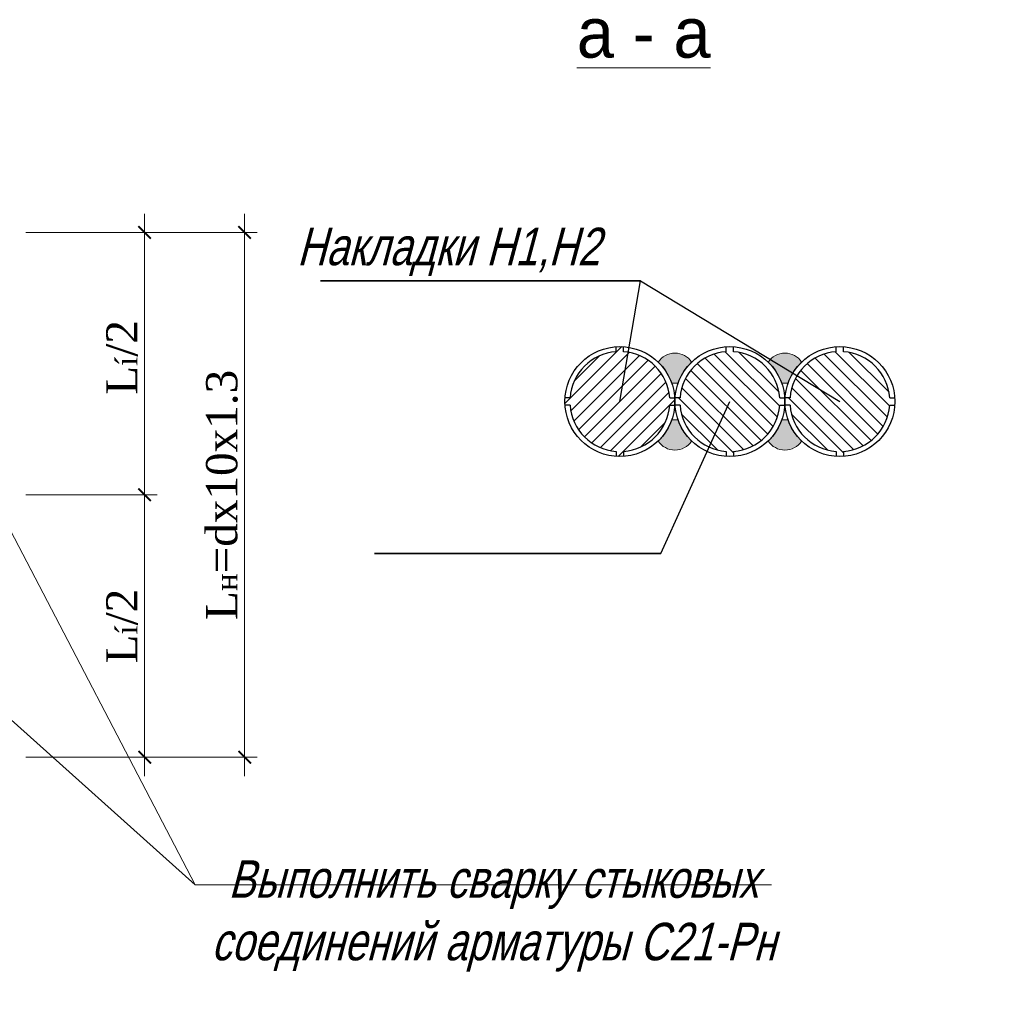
# Model space of a CAD drawing. Header units: millimetres. Extents: x -33345 to 4712671, y -3392 to 121473.
# Tile 482 of 656: x 2342181 to 2349384, y 76327 to 83546. Entities that reach past the tile are written whole.
import ezdxf
from ezdxf.enums import TextEntityAlignment as Align

# ---------------------------------------------------------------- set-up
doc = ezdxf.new("R2010")
doc.units = ezdxf.units.MM
for name, color, linetype, lineweight in [('ACO-текст', 7, 'Continuous', 20), ('RRRштриховка', 254, 'Continuous', 0), ('АСО-Текст', 7, 'Continuous', 20), ('РАЗМЕРЫ', 172, 'Continuous', 13)]:
    doc.layers.add(name, color=color, linetype=linetype, lineweight=lineweight)
doc.styles.add('RUSS', font='RUSS.shx', dxfattribs={"width": 0.8, "oblique": 15, "height": 250})
doc.styles.add('SHahzod', font='times.ttf')
doc.dimstyles.new('SHOH 100', dxfattribs={"dimtxt": 500, "dimasz": 200, "dimexe": 100, "dimexo": 50, "dimgap": 125, "dimtad": 1, "dimdec": 0, "dimtxsty": 'SHahzod', "dimblk": 'OBLIQUE', "dimcen": 200, "dimdle": 150, "dimadec": 0, "dimazin": 0, "dimtfac": 1, "dimtdec": 0, "dimtmove": 0, "dimatfit": 3, "dimfxl": 100, "dimlwd": 9, "dimlwe": 9, "dimarcsym": 0})
doc.dimstyles.new('SHOH 5', dxfattribs={"dimtxt": 250, "dimasz": 100, "dimexe": 100, "dimexo": 50, "dimgap": 50, "dimtad": 1, "dimdec": 0, "dimlfac": 0.05, "dimtxsty": 'SHahzod', "dimblk": 'ARCHTICK', "dimcen": 200, "dimdle": 150, "dimadec": 0, "dimazin": 0, "dimtfac": 1, "dimtdec": 0, "dimtmove": 0, "dimatfit": 3, "dimfxl": 100, "dimlwd": 9, "dimlwe": 9, "dimarcsym": 0})

# ---------------------------------------------------------------- blocks, each defined once
blk = doc.blocks.new('_ArchTick')
at = {"color": 0, "linetype": 'ByBlock', "const_width": 0.15}
blk.add_lwpolyline([(-0.5, -0.5), (0.5, 0.5)], dxfattribs=at)
blk = doc.blocks.new('*D117')
at = {"layer": 'Defpoints', "color": 0, "lineweight": 25, "transparency": 16777216}
for p in [(1260506.937083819, -411250.22092975), (1260506.937083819, -413350.22092975), (1261506.437083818, -413350.22092975)]:
    blk.add_point(p, dxfattribs=at)
at = {"layer": 'РАЗМЕРЫ', "color": 0, "lineweight": 9, "transparency": 16777216}
for p, q in [((1261506.437083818, -411100.22092975), (1261506.437083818, -413500.22092975)), ((1260556.937083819, -411250.22092975), (1261606.437083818, -411250.22092975)), ((1260556.937083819, -413350.22092975), (1261606.437083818, -413350.22092975))]:
    blk.add_line(p, q, dxfattribs=at)
at = {"layer": 'РАЗМЕРЫ', "color": 0, "lineweight": 9, "transparency": 16777216, "xscale": 100, "yscale": 100, "zscale": 100}
for p, rotation in [((1261506.437083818, -411250.22092975), 90), ((1261506.437083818, -413350.22092975), 270)]:
    blk.add_blockref('_ArchTick', p, dxfattribs=dict(at, rotation=rotation))
at = {"layer": 'РАЗМЕРЫ', "color": 0, "transparency": 16777216, "insert": (1261325.759492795, -412250.2209297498), "char_height": 250, "attachment_point": 5, "rotation": 90, "style": 'SHahzod'}
blk.add_mtext('L{\\H0.7x;\\S^ í;\\H1.42857x;/2}', dxfattribs=at)
blk = doc.blocks.new('*D118')
at = {"layer": 'Defpoints', "color": 0, "lineweight": 25, "transparency": 16777216}
for p in [(1260506.937083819, -413350.22092975), (1261506.437083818, -413350.22092975), (1260506.937083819, -415450.22092975)]:
    blk.add_point(p, dxfattribs=at)
at = {"layer": 'РАЗМЕРЫ', "color": 0, "lineweight": 9, "transparency": 16777216}
for p, q in [((1261506.437083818, -415600.22092975), (1261506.437083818, -413200.22092975)), ((1260556.937083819, -413350.22092975), (1261606.437083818, -413350.22092975)), ((1260556.937083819, -415450.22092975), (1261606.437083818, -415450.22092975))]:
    blk.add_line(p, q, dxfattribs=at)
at = {"layer": 'РАЗМЕРЫ', "color": 0, "lineweight": 9, "transparency": 16777216, "xscale": 100, "yscale": 100, "zscale": 100}
for p, rotation in [((1261506.437083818, -413350.22092975), 90), ((1261506.437083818, -415450.22092975), 270)]:
    blk.add_blockref('_ArchTick', p, dxfattribs=dict(at, rotation=rotation))
at = {"layer": 'РАЗМЕРЫ', "color": 0, "transparency": 16777216, "insert": (1261325.759362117, -414400.2209297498), "char_height": 250, "attachment_point": 5, "rotation": 90, "style": 'SHahzod'}
blk.add_mtext('L{\\H0.7x;\\S^ í;}/2', dxfattribs=at)
blk = doc.blocks.new('*D119')
at = {"layer": 'Defpoints', "color": 0, "lineweight": 25, "transparency": 16777216}
for p in [(1260506.937083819, -411250.22092975), (1262306.437083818, -411250.22092975), (1260506.937083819, -415450.22092975)]:
    blk.add_point(p, dxfattribs=at)
at = {"layer": 'РАЗМЕРЫ', "color": 0, "lineweight": 9, "transparency": 16777216}
for p, q in [((1262306.437083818, -415600.22092975), (1262306.437083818, -411100.22092975)), ((1260556.937083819, -411250.22092975), (1262406.437083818, -411250.22092975)), ((1260556.937083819, -415450.22092975), (1262406.437083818, -415450.22092975))]:
    blk.add_line(p, q, dxfattribs=at)
at = {"layer": 'РАЗМЕРЫ', "color": 0, "lineweight": 9, "transparency": 16777216, "xscale": 100, "yscale": 100, "zscale": 100}
for p, rotation in [((1262306.437083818, -411250.22092975), 90), ((1262306.437083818, -415450.22092975), 270)]:
    blk.add_blockref('_ArchTick', p, dxfattribs=dict(at, rotation=rotation))
at = {"layer": 'РАЗМЕРЫ', "color": 0, "transparency": 16777216, "insert": (1262125.759362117, -413350.2209297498), "char_height": 250, "attachment_point": 5, "rotation": 90, "style": 'SHahzod'}
blk.add_mtext('L{\\H0.7x;\\S^ н;}=dх10х1.3', dxfattribs=at)
blk = doc.blocks.new('_Oblique')
at = {"color": 0, "linetype": 'ByBlock', "lineweight": -2}
blk.add_line((-0.5, -0.5), (0.5, 0.5), dxfattribs=at)
blk = doc.blocks.new('asdfsad')
at = {"layer": 'RRRштриховка', "ltscale": 1.5}
h = blk.add_hatch(dxfattribs=at)
h.set_pattern_fill('ANSI31', color=256, scale=600, angle=-180, style=0)
h.set_pattern_definition([(225, (-575444.6988317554, -172299.1213783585), (53.03300858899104, -53.03300858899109), [])])
h.paths.add_polyline_path([(1264869.739141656, -412633.739570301), (1264909.84180951, -412633.739570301, 0.3708914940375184), (1265278.715223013, -413002.6129837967), (1265278.715223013, -413042.7156516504, 0.0341306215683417), (1265338.715222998, -413042.7156516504), (1265338.715222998, -413002.6129837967, 0.3708914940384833), (1265707.588636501, -412633.739570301), (1265747.691304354, -412633.739570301, 0.017060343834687), (1265748.715222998, -412603.739570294, 0.0170603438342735), (1265747.691304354, -412573.739570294), (1265707.588636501, -412573.739570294, 0.370891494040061), (1265338.715222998, -412204.8661567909), (1265338.715222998, -412164.7634889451, 0.0341306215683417), (1265278.715223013, -412164.7634889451), (1265278.715223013, -412204.8661567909, 0.3708914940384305), (1264909.84180951, -412573.739570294), (1264869.739141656, -412573.739570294, 0.0170603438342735), (1264868.715223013, -412603.739570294, 0.017060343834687)])
h = blk.add_hatch(dxfattribs=at)
h.set_pattern_fill('ANSI31', color=256, scale=600, angle=-90.00000000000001, style=0)
h.set_pattern_definition([(315, (538951.2976779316, -316481.8922935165), (53.03300858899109, 53.03300858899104), [])])
h.paths.add_polyline_path([(1265749.739141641, -412633.739570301), (1265789.841809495, -412633.739570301, 0.3708914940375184), (1266158.715223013, -413002.6129837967), (1266158.715223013, -413042.7156516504, 0.0341306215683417), (1266218.715223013, -413042.7156516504), (1266218.715223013, -413002.6129837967, 0.3708914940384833), (1266587.588636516, -412633.739570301), (1266627.691304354, -412633.739570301, 0.017060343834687), (1266628.715223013, -412603.739570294, 0.0170603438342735), (1266627.691304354, -412573.739570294), (1266587.588636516, -412573.739570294, 0.370891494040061), (1266218.715223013, -412204.8661567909), (1266218.715223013, -412164.7634889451, 0.0341306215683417), (1266158.715222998, -412164.7634889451), (1266158.715222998, -412204.8661567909, 0.3708914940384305), (1265789.841809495, -412573.739570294), (1265749.739141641, -412573.739570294, 0.0170603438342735), (1265748.715222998, -412603.739570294, 0.017060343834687)])
h = blk.add_hatch(dxfattribs=at)
h.set_pattern_fill('ANSI31', color=256, scale=600, angle=-90.00000000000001, style=0)
h.set_pattern_definition([(315, (539831.2976779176, -316481.8922935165), (53.03300858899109, 53.03300858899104), [])])
h.paths.add_polyline_path([(1266629.739141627, -412633.739570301), (1266669.84180948, -412633.739570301, 0.3708914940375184), (1267038.715222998, -413002.6129837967), (1267038.715222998, -413042.7156516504, 0.0341306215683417), (1267098.715222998, -413042.7156516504), (1267098.715222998, -413002.6129837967, 0.3708914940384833), (1267467.588636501, -412633.739570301), (1267507.691304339, -412633.739570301, 0.017060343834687), (1267508.715222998, -412603.739570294, 0.0170603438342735), (1267507.691304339, -412573.739570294), (1267467.588636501, -412573.739570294, 0.370891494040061), (1267098.715222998, -412204.8661567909), (1267098.715222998, -412164.7634889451, 0.0341306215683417), (1267038.715222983, -412164.7634889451), (1267038.715222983, -412204.8661567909, 0.3708914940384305), (1266669.84180948, -412573.739570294), (1266629.739141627, -412573.739570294, 0.0170603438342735), (1266628.715222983, -412603.739570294, 0.017060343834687)])
at = {"layer": 'РАЗМЕРЫ'}
h = blk.add_hatch(color=256, dxfattribs=at)
edge = h.paths.add_edge_path()
edge.add_line((1265723.485178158, -412456.8862955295), (1265702.719729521, -412407.8813336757))
edge.add_line((1265702.719729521, -412407.8813336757), (1265676.189339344, -412361.7421037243))
edge.add_line((1265676.189339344, -412361.7421037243), (1265637.992982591, -412311.8900250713))
edge.add_line((1265637.992982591, -412311.8900250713), (1265615.116419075, -412287.9575140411))
edge.add_arc((1265748.715223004, -412375.3909276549), 159.6660334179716, 33.20264419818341, 146.7973558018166, ccw=False)
edge.add_line((1265882.314026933, -412287.9575140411), (1265841.46738249, -412333.5194058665))
edge.add_line((1265841.46738249, -412333.5194058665), (1265820.76098611, -412362.4727479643))
edge.add_line((1265820.76098611, -412362.4727479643), (1265802.462734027, -412393.0051052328))
edge.add_line((1265802.462734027, -412393.0051052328), (1265795.234746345, -412406.8306713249))
edge.add_line((1265795.234746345, -412406.8306713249), (1265788.755935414, -412421.4183272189))
edge.add_line((1265788.755935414, -412421.4183272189), (1265773.77416784, -412457.3704453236))
edge.add_line((1265773.77416784, -412457.3704453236), (1265723.485178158, -412456.8862955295))
h = blk.add_hatch(color=256, dxfattribs=at)
edge = h.paths.add_edge_path()
edge.add_line((1266603.485178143, -412456.8862955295), (1266582.719729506, -412407.8813336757))
edge.add_line((1266582.719729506, -412407.8813336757), (1266556.189339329, -412361.7421037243))
edge.add_line((1266556.189339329, -412361.7421037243), (1266517.992982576, -412311.8900250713))
edge.add_line((1266517.992982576, -412311.8900250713), (1266495.11641906, -412287.9575140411))
edge.add_arc((1266628.715222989, -412375.3909276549), 159.6660334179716, 33.20264419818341, 146.7973558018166, ccw=False)
edge.add_line((1266762.314026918, -412287.9575140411), (1266721.467382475, -412333.5194058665))
edge.add_line((1266721.467382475, -412333.5194058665), (1266700.760986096, -412362.4727479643))
edge.add_line((1266700.760986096, -412362.4727479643), (1266682.462734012, -412393.0051052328))
edge.add_line((1266682.462734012, -412393.0051052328), (1266675.23474633, -412406.8306713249))
edge.add_line((1266675.23474633, -412406.8306713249), (1266668.755935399, -412421.4183272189))
edge.add_line((1266668.755935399, -412421.4183272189), (1266653.774167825, -412457.3704453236))
edge.add_line((1266653.774167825, -412457.3704453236), (1266603.485178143, -412456.8862955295))
h = blk.add_hatch(color=256, dxfattribs=at)
edge = h.paths.add_edge_path()
edge.add_line((1265723.485178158, -412750.5928450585), (1265702.719729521, -412799.5978069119))
edge.add_line((1265702.719729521, -412799.5978069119), (1265676.189339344, -412845.7370368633))
edge.add_line((1265676.189339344, -412845.7370368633), (1265637.992982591, -412895.5891155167))
edge.add_line((1265637.992982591, -412895.5891155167), (1265615.116419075, -412919.5216265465))
edge.add_arc((1265748.715223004, -412832.0882129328), 159.6660334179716, 213.2026441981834, 326.7973558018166)
edge.add_line((1265882.314026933, -412919.5216265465), (1265841.46738249, -412873.9597347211))
edge.add_line((1265841.46738249, -412873.9597347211), (1265820.76098611, -412845.0063926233))
edge.add_line((1265820.76098611, -412845.0063926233), (1265802.462734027, -412814.4740353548))
edge.add_line((1265802.462734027, -412814.4740353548), (1265795.234746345, -412800.6484692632))
edge.add_line((1265795.234746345, -412800.6484692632), (1265788.755935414, -412786.0608133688))
edge.add_line((1265788.755935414, -412786.0608133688), (1265773.77416784, -412750.1086952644))
edge.add_line((1265773.77416784, -412750.1086952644), (1265723.485178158, -412750.5928450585))
h = blk.add_hatch(color=256, dxfattribs=at)
edge = h.paths.add_edge_path()
edge.add_line((1266603.485178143, -412750.5928450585), (1266582.719729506, -412799.5978069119))
edge.add_line((1266582.719729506, -412799.5978069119), (1266556.189339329, -412845.7370368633))
edge.add_line((1266556.189339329, -412845.7370368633), (1266517.992982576, -412895.5891155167))
edge.add_line((1266517.992982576, -412895.5891155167), (1266495.11641906, -412919.5216265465))
edge.add_arc((1266628.715222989, -412832.0882129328), 159.6660334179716, 213.2026441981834, 326.7973558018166)
edge.add_line((1266762.314026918, -412919.5216265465), (1266721.467382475, -412873.9597347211))
edge.add_line((1266721.467382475, -412873.9597347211), (1266700.760986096, -412845.0063926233))
edge.add_line((1266700.760986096, -412845.0063926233), (1266682.462734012, -412814.4740353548))
edge.add_line((1266682.462734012, -412814.4740353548), (1266675.23474633, -412800.6484692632))
edge.add_line((1266675.23474633, -412800.6484692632), (1266668.755935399, -412786.0608133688))
edge.add_line((1266668.755935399, -412786.0608133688), (1266653.774167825, -412750.1086952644))
edge.add_line((1266653.774167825, -412750.1086952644), (1266603.485178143, -412750.5928450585))
blk.add_line((1265308.715223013, -412603.739570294), (1265473.365965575, -411637.7972258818))
for points in [[(1262913.230150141, -411637.7972258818), (1265473.365965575, -411637.7972258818)], [(1263346.236997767, -413819.3537145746), (1265636.372813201, -413819.3537145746)]]:
    blk.add_lwpolyline(points, close=True)
for points in [[(1265473.365965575, -411637.7972258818), (1267068.715222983, -412603.739570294)], [(1265636.372813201, -413819.3537145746), (1266188.715222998, -412603.739570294)]]:
    blk.add_lwpolyline(points)
at = {"ltscale": 1.5}
for points in [[(1265278.715223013, -412204.8661567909), (1265278.715223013, -412164.7634889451)], [(1265338.715222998, -412204.8661567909), (1265338.715222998, -412164.7634889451)], [(1266158.715222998, -412204.8661567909), (1266158.715222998, -412164.7634889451)], [(1266218.715223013, -412204.8661567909), (1266218.715223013, -412164.7634889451)], [(1267038.715222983, -412204.8661567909), (1267038.715222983, -412164.7634889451)], [(1267098.715222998, -412204.8661567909), (1267098.715222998, -412164.7634889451)], [(1264909.84180951, -412573.739570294), (1264869.739141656, -412573.739570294)], [(1265707.588636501, -412573.739570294), (1265747.691304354, -412573.739570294)], [(1265789.841809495, -412573.739570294), (1265749.739141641, -412573.739570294)], [(1266587.588636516, -412573.739570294), (1266627.691304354, -412573.739570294)], [(1266669.84180948, -412573.739570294), (1266629.739141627, -412573.739570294)], [(1267467.588636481, -412573.7395702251), (1267507.691304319, -412573.7395702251)], [(1264909.84180951, -412633.739570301), (1264869.739141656, -412633.739570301)], [(1265707.588636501, -412633.739570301), (1265747.691304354, -412633.739570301)], [(1265789.841809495, -412633.739570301), (1265749.739141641, -412633.739570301)], [(1266587.588636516, -412633.739570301), (1266627.691304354, -412633.739570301)], [(1266669.84180948, -412633.739570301), (1266629.739141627, -412633.739570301)], [(1267467.588636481, -412633.7395702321), (1267507.691304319, -412633.7395702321)], [(1265278.715223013, -413002.6129837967), (1265278.715223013, -413042.7156516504)], [(1265338.715222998, -413002.6129837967), (1265338.715222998, -413042.7156516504)], [(1266158.715223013, -413002.6129837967), (1266158.715223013, -413042.7156516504)], [(1266218.715223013, -413002.6129837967), (1266218.715223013, -413042.7156516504)], [(1267038.715222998, -413002.6129837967), (1267038.715222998, -413042.7156516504)], [(1267098.715222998, -413002.6129837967), (1267098.715222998, -413042.7156516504)]]:
    blk.add_lwpolyline(points, dxfattribs=at)
at = {"color": 255, "ltscale": 1.5}
for centre in [(1265308.715223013, -412603.739570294), (1266188.715222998, -412603.739570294), (1267068.715222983, -412603.739570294)]:
    blk.add_circle(centre, 440.0000000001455, dxfattribs=at)
at = {"ltscale": 1.5}
for centre, start, end in [((1265308.715223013, -412603.739570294), 94.30122226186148, 175.6987776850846), ((1265308.715223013, -412603.739570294), 4.301222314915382, 85.6987777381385), ((1266188.715222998, -412603.739570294), 94.30122226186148, 175.6987776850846), ((1266188.715222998, -412603.739570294), 4.301222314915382, 85.6987777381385), ((1267068.715222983, -412603.739570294), 94.30122226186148, 175.6987776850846), ((1267068.715222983, -412603.739570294), 4.301222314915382, 85.6987777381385), ((1265308.715223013, -412603.739570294), 184.3012223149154, 265.6987777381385), ((1265308.715223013, -412603.739570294), 274.3012222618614, 355.6987776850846), ((1266188.715222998, -412603.739570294), 184.3012223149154, 265.6987777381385), ((1266188.715222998, -412603.739570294), 274.3012222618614, 355.6987776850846), ((1267068.715222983, -412603.739570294), 184.3012223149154, 265.6987777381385), ((1267068.715222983, -412603.739570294), 274.3012222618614, 355.6987776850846)]:
    blk.add_arc(centre, 400, start, end, dxfattribs=at)
at = {"layer": 'РАЗМЕРЫ'}
for points in [[(1265723.485178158, -412456.8862955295), (1265702.719729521, -412407.8813336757), (1265676.189339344, -412361.7421037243), (1265637.992982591, -412311.8900250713), (1265615.116419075, -412287.9575140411, -0.5406681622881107), (1265882.314026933, -412287.9575140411), (1265882.314026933, -412287.9575140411), (1265841.46738249, -412333.5194058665), (1265820.76098611, -412362.4727479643), (1265802.462734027, -412393.0051052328), (1265795.234746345, -412406.8306713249), (1265788.755935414, -412421.4183272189), (1265773.77416784, -412457.3704453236), (1265723.485178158, -412456.8862955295)], [(1266603.485178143, -412456.8862955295), (1266582.719729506, -412407.8813336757), (1266556.189339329, -412361.7421037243), (1266517.992982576, -412311.8900250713), (1266495.11641906, -412287.9575140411, -0.5406681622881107), (1266762.314026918, -412287.9575140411), (1266762.314026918, -412287.9575140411), (1266721.467382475, -412333.5194058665), (1266700.760986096, -412362.4727479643), (1266682.462734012, -412393.0051052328), (1266675.23474633, -412406.8306713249), (1266668.755935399, -412421.4183272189), (1266653.774167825, -412457.3704453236), (1266603.485178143, -412456.8862955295)], [(1265723.485178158, -412750.5928450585), (1265702.719729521, -412799.5978069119), (1265676.189339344, -412845.7370368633), (1265637.992982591, -412895.5891155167), (1265615.116419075, -412919.5216265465, 0.5406681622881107), (1265882.314026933, -412919.5216265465), (1265882.314026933, -412919.5216265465), (1265841.46738249, -412873.9597347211), (1265820.76098611, -412845.0063926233), (1265802.462734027, -412814.4740353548), (1265795.234746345, -412800.6484692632), (1265788.755935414, -412786.0608133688), (1265773.77416784, -412750.1086952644), (1265723.485178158, -412750.5928450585)], [(1266603.485178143, -412750.5928450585), (1266582.719729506, -412799.5978069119), (1266556.189339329, -412845.7370368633), (1266517.992982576, -412895.5891155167), (1266495.11641906, -412919.5216265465, 0.5406681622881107), (1266762.314026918, -412919.5216265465), (1266762.314026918, -412919.5216265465), (1266721.467382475, -412873.9597347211), (1266700.760986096, -412845.0063926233), (1266682.462734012, -412814.4740353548), (1266675.23474633, -412800.6484692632), (1266668.755935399, -412786.0608133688), (1266653.774167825, -412750.1086952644), (1266603.485178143, -412750.5928450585)]]:
    blk.add_lwpolyline(points, format="xyb", dxfattribs=at)
at = {"layer": 'ACO-текст', "style": 'RUSS'}
blk.add_text('%%Uа - а', height=400, dxfattribs=at).set_placement((1265498.899675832, -409851.8686638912), align=Align.CENTER)
at = {"layer": 'АСО-Текст', "char_height": 300, "style": 'RUSS'}
for s, insert, width, attachment_point in [('\\pi747.65909;Накладки Н1,Н2', (1255520.702278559, -410085.1032961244), 4488.272727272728, 1), ('\\pi747.65909;Накладки Н1,Н2', (1261977.529215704, -411212.6195650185), 4488.272727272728, 1), ('Выполнить сварку стыковых соединений арматуры С21-Рн  ', (1264296.256717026, -416720.2209297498), 4864.639266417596, 5)]:
    blk.add_mtext(s, dxfattribs=dict(at, insert=insert, width=width, attachment_point=attachment_point))
at = {"layer": 'РАЗМЕРЫ'}
for base, p1, p2, angle, text, picture, middle in [((1261506.437083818, -413350.22092975), (1260506.937083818, -411250.2209297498), (1260506.937083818, -413350.2209297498), 270, 'L{\\H0.7x;\\S^ н;\\H1.42857x;/2}', '*D117', (1261506.437083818, -412250.2209297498)), ((1262306.437083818, -411250.22092975), (1260506.937083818, -415450.2209297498), (1260506.937083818, -411250.2209297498), 90, 'L{\\H0.7x;\\S^ н;}=dх10х1.3', '*D119', (1262306.437083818, -413350.2209297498))]:
    dim = blk.add_linear_dim(base=base, p1=p1, p2=p2, angle=angle, text=text, dimstyle='SHOH 5', override={"dimtmove": 0}, dxfattribs=at)
    dim.commit()
    dim.dimension.update_dxf_attribs({"geometry": picture, "text_midpoint": middle, "dimtype": 128})
dim = blk.add_linear_dim(base=(1261506.437083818, -413350.22092975), p1=(1260506.937083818, -415450.2209297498), p2=(1260506.937083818, -413350.2209297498), angle=90, text='L{\\H0.7x;\\S^ н;}/2', dimstyle='SHOH 5', dxfattribs=at)
dim.commit()
dim.dimension.update_dxf_attribs({"geometry": '*D118', "text_midpoint": (1261506.437083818, -414400.2209297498), "dimtype": 128})
for points in [[(1259705.096432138, -412241.1177179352), (1261911.437083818, -416472.2209297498), (1266520.437083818, -416472.2209297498)], [(1260096.575246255, -414845.457271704), (1261911.437083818, -416472.2209297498), (1266520.437083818, -416472.2209297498)]]:
    blk.add_leader(points, dimstyle='SHOH 100', override={"dimgap": 50, "dimtad": 0}, dxfattribs=at)

msp = doc.modelspace()

# ---------------------------------------------------------------- block references
at = {"lineweight": 25, "xscale": 0.9162906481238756, "yscale": 0.9162906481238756, "zscale": 0.9162906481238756}
for p in [(1061190.091666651, 458811.1494255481, 1359241.500000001), (1103190.091666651, 458811.1494255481, 1359241.500000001), (1145190.091666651, 458811.1494255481, 1359241.500000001), (1187190.091666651, 458811.1494255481, 1359241.500000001)]:
    msp.add_blockref('asdfsad', p, dxfattribs=at)

doc.saveas('drawing.dxf')
